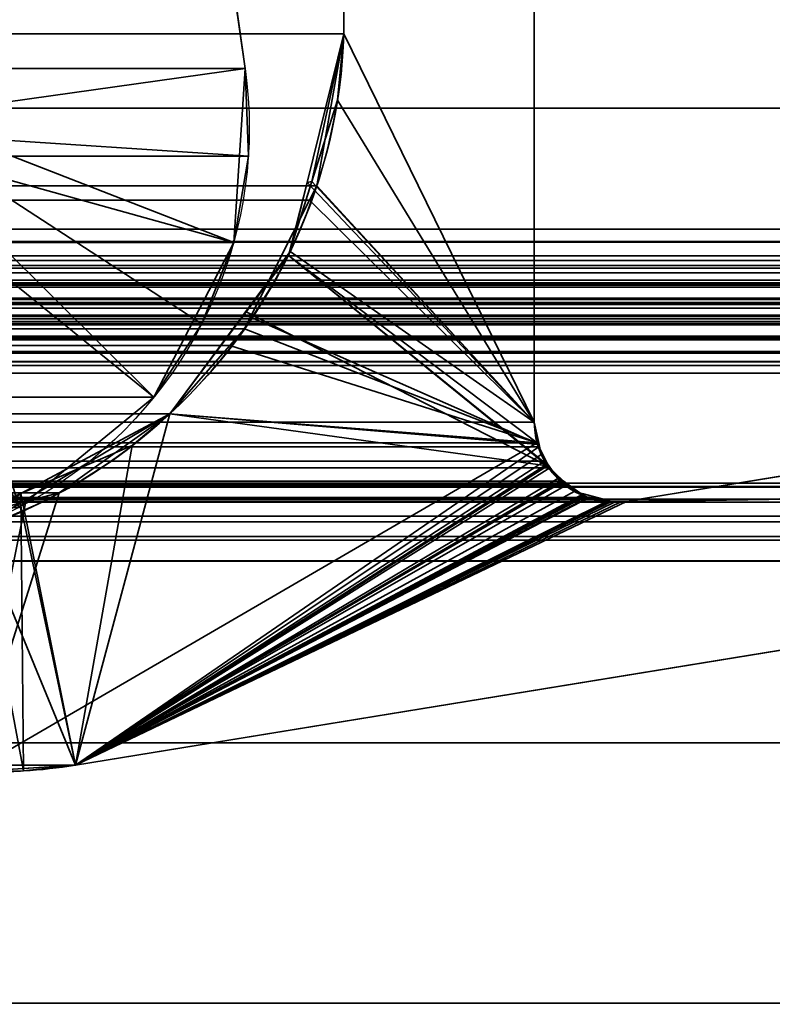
# Model space of a CAD drawing. Header units: millimetres. Extents: x -493 to 6693, y -115 to 145.
# Tile 589 of 656: x 1851.29 to 1855.25, y 1.64 to 6.82. Entities that reach past the tile are written whole.
import ezdxf

# ---------------------------------------------------------------- set-up
doc = ezdxf.new("R2010")
doc.units = ezdxf.units.MM
doc.layers.add('151', color=7, linetype='Continuous', true_color=0xffffff)

# ---------------------------------------------------------------- blocks, each defined once
blk = doc.blocks.new('UG_SURFACE_002')
at = {"layer": '151', "color": 252, "linetype": 'Continuous', "lineweight": 35}
for points in [[(2042.5, -15, 2200.2499), (2042.5, 135, 2200.2499), (957.5, 135, 2200.2499), (957.5, -15, 2200.2499)], [(1107.5, -15, 2050.2501), (1107.5, 135, 2050.2501), (1892.5, 135, 2050.2501), (1892.5, -15, 2050.2501)]]:
    blk.add_3dface(points, dxfattribs=at)
blk = doc.blocks.new('UG_SURFACE_118')
at = {"layer": '151', "color": 252, "linetype": 'Continuous', "lineweight": 35}
for points in [[(1135.5, -21.92, 2021.75), (1864.5, -21.92, 2021.75), (1864.5, 12.92, 2021.75), (1135.5, 12.92, 2021.75)], [(1137, -21.92, 2020.2501), (1137, 12.92, 2020.2501), (1863, 12.92, 2020.2501), (1863, -21.92, 2020.2501)], [(1148.3843, 12.7001, 2008.8656), (1147.5219, 6.5631, 2009.7282), (1852.4781, 6.5631, 2009.7282), (1851.6157, 12.7001, 2008.8656)], [(1850.9927, 6.3544, 2008.2426), (1850.1302, 12.4913, 2007.3802), (1851.6157, 12.7001, 2008.8656), (1852.4781, 6.5631, 2009.7282)], [(1852.4952, 6.1028, 2009.7451), (1147.5219, 6.5631, 2009.7282), (1147.5048, 6.1028, 2009.7451)], [(1852.4952, 6.1028, 2009.7451), (1852.4781, 6.5631, 2009.7282), (1147.5219, 6.5631, 2009.7282)], [(1852.4781, 6.5631, 2009.7282), (1852.4952, 6.1028, 2009.7451), (1850.9984, 6.2009, 2008.2483), (1850.9927, 6.3544, 2008.2426)], [(1852.4182, 5.6487, 2009.6681), (1852.2503, 5.2198, 2009.5003), (1850.9728, 6.0496, 2008.2228), (1850.9984, 6.2009, 2008.2483)], [(1850.9984, 6.2009, 2008.2483), (1852.4952, 6.1028, 2009.7451), (1852.4182, 5.6487, 2009.6681)], [(1147.5048, 6.1028, 2009.7451), (1147.5818, 5.6487, 2009.6681), (1852.4182, 5.6487, 2009.6681), (1852.4952, 6.1028, 2009.7451)], [(1850.9167, 5.9066, 2008.1668), (1850.9728, 6.0496, 2008.2228), (1852.2503, 5.2198, 2009.5003), (1851.9986, 4.834, 2009.2485)], [(1851.9986, 4.834, 2009.2485), (1851.2889, 4.2542, 2008.539), (1850.8328, 5.778, 2008.0829), (1850.9167, 5.9066, 2008.1668)], [(1852.2503, 5.2198, 2009.5003), (1147.5818, 5.6487, 2009.6681), (1147.7497, 5.2198, 2009.5003)], [(1852.2503, 5.2198, 2009.5003), (1852.4182, 5.6487, 2009.6681), (1147.5818, 5.6487, 2009.6681)], [(1147.7497, 5.2198, 2009.5003), (1148.0014, 4.834, 2009.2485), (1851.9986, 4.834, 2009.2485), (1852.2503, 5.2198, 2009.5003)], [(1851.9986, 4.834, 2009.2485), (1148.0014, 4.834, 2009.2485), (1148.7111, 4.2542, 2008.539), (1851.2889, 4.2542, 2008.539)]]:
    blk.add_3dface(points, dxfattribs=at)
blk = doc.blocks.new('UG_SURFACE_119')
at = {"layer": '151', "color": 252, "linetype": 'Continuous', "lineweight": 35}
for points in [[(1850.9927, 6.3544, -7.75), (1850.1302, 12.4913, -7.75), (1851.6157, 12.7001, -7.75), (1852.4781, 6.5631, -7.75)], [(1852.4781, 6.5631, 2009.7282), (1851.6157, 12.7001, 2008.8656), (1850.1302, 12.4913, 2007.3802), (1850.9927, 6.3544, 2008.2426)], [(1851.6157, 12.7001, 2008.8656), (1852.4781, 6.5631, 2009.7282), (1852.4781, 6.5631, -7.75), (1851.6157, 12.7001, -7.75)], [(1852.4781, 6.5631, -7.75), (1852.4182, 5.6487, -7.75), (1850.9728, 6.0496, -7.75), (1850.9927, 6.3544, -7.75)], [(1850.9927, 6.3544, 2008.2426), (1850.9984, 6.2009, 2008.2483), (1852.4952, 6.1028, 2009.7451), (1852.4781, 6.5631, 2009.7282)], [(1852.4781, 6.5631, -7.75), (1852.4952, 6.1028, 2009.7451), (1852.4182, 5.6487, 2009.6681)], [(1852.4182, 5.6487, 2009.6681), (1852.4182, 5.6487, -7.75), (1852.4781, 6.5631, -7.75)], [(1852.4781, 6.5631, -7.75), (1852.4781, 6.5631, 2009.7282), (1852.4952, 6.1028, 2009.7451)], [(1850.9984, 6.2009, 2008.2483), (1850.9728, 6.0496, 2008.2228), (1852.2503, 5.2198, 2009.5003), (1852.4182, 5.6487, 2009.6681)], [(1852.4182, 5.6487, 2009.6681), (1852.4952, 6.1028, 2009.7451), (1850.9984, 6.2009, 2008.2483)], [(1852.4182, 5.6487, -7.75), (1851.9986, 4.834, -7.75), (1850.8328, 5.778, -7.75), (1850.9728, 6.0496, -7.75)], [(1851.9986, 4.834, 2009.2485), (1852.2503, 5.2198, 2009.5003), (1850.9728, 6.0496, 2008.2228), (1850.9167, 5.9066, 2008.1668)], [(1850.9167, 5.9066, 2008.1668), (1850.8328, 5.778, 2008.0829), (1851.2889, 4.2542, 2008.539), (1851.9986, 4.834, 2009.2485)], [(1850.5963, 5.5847, -7.75), (1850.8328, 5.778, -7.75), (1851.9986, 4.834, -7.75), (1851.2889, 4.2542, -7.75)], [(1852.4182, 5.6487, -7.75), (1852.2503, 5.2198, 2009.5003), (1851.9986, 4.834, 2009.2485)], [(1851.9986, 4.834, 2009.2485), (1851.9986, 4.834, -7.75), (1852.4182, 5.6487, -7.75)], [(1852.4182, 5.6487, -7.75), (1852.4182, 5.6487, 2009.6681), (1852.2503, 5.2198, 2009.5003)], [(1851.2889, 4.2542, 2008.539), (1851.2889, 4.2542, -7.75), (1851.9986, 4.834, -7.75), (1851.9986, 4.834, 2009.2485)]]:
    blk.add_3dface(points, dxfattribs=at)
blk = doc.blocks.new('UG_SURFACE_122')
at = {"layer": '151', "color": 7, "linetype": 'Continuous', "lineweight": 35}
for points in [[(1138.9384, 5.7187, 2018.3115), (1138.9384, 10.8663, 2018.3115), (1861.0616, 10.8663, 2018.3115), (1861.0616, 5.7187, 2018.3115)], [(1146, 10.8277, 2011.25), (1146, 4.7035, 2011.25), (1854, 4.7035, 2011.25), (1854, 10.8277, 2011.25)], [(1854, 10.8277, 2011.25), (1854, 4.7035, 2011.25), (1852.9979, 6.7467, 2010.2479), (1852.9979, 10.5427, 2010.2479)], [(1862.0888, 6.3541, 2019.3388), (1862.0888, 10.6334, 2019.3388), (1137.9112, 10.6334, 2019.3388), (1137.9112, 6.3541, 2019.3388)], [(1852.9979, 10.5427, 2010.2479), (1852.9979, 6.7467, 2010.2479), (1147.0021, 6.7467, 2010.2479), (1147.0021, 10.5427, 2010.2479)], [(1147.1442, 5.9463, 2010.1058), (1147.0021, 6.7467, 2010.2479), (1852.9979, 6.7467, 2010.2479)], [(1147.1442, 5.9463, 2010.1058), (1852.9979, 6.7467, 2010.2479), (1852.8557, 5.9462, 2010.1056)], [(1854, 4.7035, 2011.25), (1852.8557, 5.9462, 2010.1056), (1852.9979, 6.7467, 2010.2479)], [(1863.4353, 5.5775, 2020.6852), (1862.0888, 6.3541, 2019.3388), (1137.9112, 6.3541, 2019.3388), (1136.5647, 5.5775, 2020.6852)], [(1852.8557, 5.9462, 2010.1056), (1852.8177, 5.871, 2010.0677), (1147.1823, 5.871, 2010.0677), (1147.1442, 5.9463, 2010.1058)], [(1852.8177, 5.871, 2010.0677), (1852.8557, 5.9462, 2010.1056), (1854, 4.7035, 2011.25)], [(1147.1823, 5.871, 2010.0677), (1852.8177, 5.871, 2010.0677), (1852.4755, 5.1935, 2009.7256)], [(1147.5244, 5.1937, 2009.7256), (1147.1823, 5.871, 2010.0677), (1852.4755, 5.1935, 2009.7256)], [(1854, 4.7035, 2011.25), (1854.0145, 4.5934, 2011.2646), (1852.4755, 5.1935, 2009.7256), (1852.8177, 5.871, 2010.0677)], [(1138.9384, 5.7187, 2018.3115), (1861.0564, 5.6534, 2018.3065), (1861.0557, 5.6507, 2018.3058)], [(1138.9384, 5.7187, 2018.3115), (1861.0616, 5.7187, 2018.3115), (1861.0564, 5.6534, 2018.3065)], [(1861.0557, 5.6507, 2018.3058), (1138.9474, 5.6514, 2018.3027), (1138.9384, 5.7187, 2018.3115)], [(1138.9474, 5.6514, 2018.3027), (1861.0557, 5.6507, 2018.3058), (1861.0271, 5.5518, 2018.2772)], [(1138.9531, 5.6087, 2018.297), (1138.9474, 5.6514, 2018.3027), (1861.0271, 5.5518, 2018.2772)], [(1138.9531, 5.6087, 2018.297), (1861.0271, 5.5518, 2018.2772), (1861.012, 5.5272, 2018.2619)], [(1861.012, 5.5272, 2018.2619), (1138.9871, 5.5255, 2018.2629), (1138.9531, 5.6087, 2018.297)], [(1136.5647, 5.5775, 2020.6852), (1136.4948, 5.5146, 2020.7553), (1863.5043, 5.5123, 2020.7543)], [(1863.5043, 5.5123, 2020.7543), (1863.4353, 5.5775, 2020.6852), (1136.5647, 5.5775, 2020.6852)], [(1136.48, 5.5013, 2020.7701), (1136.4424, 5.4348, 2020.8075), (1863.5571, 5.4344, 2020.807)], [(1136.4948, 5.5146, 2020.7553), (1136.48, 5.5013, 2020.7701), (1863.5294, 5.4886, 2020.7794)], [(1136.48, 5.5013, 2020.7701), (1863.5571, 5.4344, 2020.807), (1863.5294, 5.4886, 2020.7794)], [(1863.5294, 5.4886, 2020.7794), (1863.5043, 5.5123, 2020.7543), (1136.4948, 5.5146, 2020.7553)], [(1138.9871, 5.5255, 2018.2629), (1861.012, 5.5272, 2018.2619), (1860.9639, 5.449, 2018.214)], [(1138.9925, 5.5122, 2018.2574), (1138.9871, 5.5255, 2018.2629), (1860.9639, 5.449, 2018.214)], [(1138.9925, 5.5122, 2018.2574), (1860.9639, 5.449, 2018.214), (1860.9353, 5.4249, 2018.1854)], [(1860.9353, 5.4249, 2018.1854), (1139.0641, 5.4223, 2018.1859), (1138.9925, 5.5122, 2018.2574)], [(1136.4354, 5.4222, 2020.8147), (1136.4158, 5.3416, 2020.8342), (1863.5839, 5.331, 2020.834)], [(1136.4366, 5.4244, 2020.8135), (1136.4354, 5.4222, 2020.8147), (1863.5681, 5.4131, 2020.818)], [(1136.4354, 5.4222, 2020.8147), (1863.5839, 5.331, 2020.834), (1863.5681, 5.4131, 2020.818)], [(1136.4424, 5.4348, 2020.8075), (1136.4366, 5.4244, 2020.8135), (1863.5626, 5.4236, 2020.8127)], [(1863.5681, 5.4131, 2020.818), (1863.5626, 5.4236, 2020.8127), (1136.4366, 5.4244, 2020.8135)], [(1863.5626, 5.4236, 2020.8127), (1863.5571, 5.4344, 2020.807), (1136.4424, 5.4348, 2020.8075)], [(1139.0641, 5.4223, 2018.1859), (1860.9353, 5.4249, 2018.1854), (1860.8527, 5.3547, 2018.1026)], [(1139.0761, 5.4072, 2018.1739), (1139.0641, 5.4223, 2018.1859), (1860.8527, 5.3547, 2018.1026)], [(1139.0761, 5.4072, 2018.1739), (1860.8527, 5.3547, 2018.1026), (1860.8342, 5.3481, 2018.0843)], [(1860.8342, 5.3481, 2018.0843), (1139.1673, 5.3523, 2018.0829), (1139.0761, 5.4072, 2018.1739)], [(1136.4158, 5.3416, 2020.8342), (1136.4154, 5.3315, 2020.8347), (1863.5839, 5.331, 2020.834)], [(1139.2186, 5.3214, 2018.0314), (1139.1673, 5.3523, 2018.0829), (1860.8342, 5.3481, 2018.0843)], [(1139.2921, 5.3024, 2017.9579), (1139.2186, 5.3214, 2018.0314), (1860.8342, 5.3481, 2018.0843)], [(1860.8342, 5.3481, 2018.0843), (1860.7079, 5.3024, 2017.9579), (1139.2921, 5.3024, 2017.9579)], [(1863.5839, 5.331, 2020.834), (1136.4154, 5.3315, 2020.8347), (1136.4142, 5.3011, 2020.8359)], [(1863.5839, 5.331, 2020.834), (1136.4142, 5.3011, 2020.8359), (1136.4235, 5.2316, 2020.8266)], [(1136.4235, 5.2316, 2020.8266), (1863.5856, 5.3226, 2020.8356), (1863.5839, 5.331, 2020.834)], [(1136.4235, 5.2316, 2020.8266), (1863.5765, 5.2316, 2020.8266), (1863.5856, 5.3226, 2020.8356)], [(1145.5108, 4.2872, 2011.7393), (1139.2921, 5.3024, 2017.9579), (1860.7079, 5.3024, 2017.9579), (1854.4892, 4.2872, 2011.7393)], [(1854.4892, 4.2872, 2011.7393), (1860.7079, 5.3024, 2017.9579), (1860.6892, 4.381, 2017.9391), (1851.5851, 2.8982, 2008.8351)], [(1862.5292, 5.2483, 2019.7792), (1863.1932, 5.0016, 2020.4432), (1136.8068, 5.0016, 2020.4432), (1137.4708, 5.2483, 2019.7792)], [(1137.4708, 5.2483, 2019.7792), (1137.5657, 5.2609, 2019.6843), (1862.4343, 5.2601, 2019.6843)], [(1862.4343, 5.2601, 2019.6843), (1862.5292, 5.2483, 2019.7792), (1137.4708, 5.2483, 2019.7792)], [(1862.393, 5.2652, 2019.6431), (1137.5657, 5.2609, 2019.6843), (1137.6022, 5.2657, 2019.6478)], [(1862.393, 5.2652, 2019.6431), (1862.4343, 5.2601, 2019.6843), (1137.5657, 5.2609, 2019.6843)], [(1137.6022, 5.2657, 2019.6478), (1862.3434, 5.2471, 2019.5935), (1862.393, 5.2652, 2019.6431)], [(1137.6022, 5.2657, 2019.6478), (1137.6568, 5.2479, 2019.5932), (1862.3434, 5.2471, 2019.5935)], [(1862.26, 5.2166, 2019.51), (1137.6568, 5.2479, 2019.5932), (1137.7264, 5.2251, 2019.5236)], [(1862.26, 5.2166, 2019.51), (1862.3434, 5.2471, 2019.5935), (1137.6568, 5.2479, 2019.5932)], [(1136.4275, 5.2218, 2020.8225), (1863.5725, 5.2218, 2020.8225), (1863.5765, 5.2316, 2020.8266), (1136.4235, 5.2316, 2020.8266)], [(1863.5403, 5.1444, 2020.7903), (1136.4275, 5.2218, 2020.8225), (1136.4596, 5.1447, 2020.7903)], [(1863.5403, 5.1444, 2020.7903), (1863.5725, 5.2218, 2020.8225), (1136.4275, 5.2218, 2020.8225)], [(1137.7264, 5.2251, 2019.5236), (1862.2594, 5.2161, 2019.5093), (1862.26, 5.2166, 2019.51)], [(1137.7264, 5.2251, 2019.5236), (1137.7397, 5.2137, 2019.5103), (1862.2594, 5.2161, 2019.5093)], [(1862.2594, 5.2161, 2019.5093), (1137.7397, 5.2137, 2019.5103), (1137.8065, 5.1556, 2019.4435)], [(1137.8065, 5.1556, 2019.4435), (1862.1938, 5.1547, 2019.444), (1862.2594, 5.2161, 2019.5093)], [(1852.4755, 5.1935, 2009.7256), (1852.398, 5.1054, 2009.6481), (1147.602, 5.1055, 2009.6481), (1147.5244, 5.1937, 2009.7256)], [(1852.398, 5.1054, 2009.6481), (1852.4755, 5.1935, 2009.7256), (1854.0145, 4.5934, 2011.2646)], [(1863.5403, 5.1444, 2020.7903), (1136.4596, 5.1447, 2020.7903), (1136.4657, 5.1377, 2020.7844)], [(1136.4657, 5.1377, 2020.7844), (1863.5345, 5.1375, 2020.7844), (1863.5403, 5.1444, 2020.7903)], [(1863.5345, 5.1375, 2020.7844), (1136.4657, 5.1377, 2020.7844), (1136.5267, 5.0664, 2020.7233)], [(1863.4803, 5.0724, 2020.7303), (1863.5345, 5.1375, 2020.7844), (1136.5267, 5.0664, 2020.7233)], [(1862.1894, 5.1506, 2019.4395), (1137.8065, 5.1556, 2019.4435), (1137.8069, 5.1552, 2019.443)], [(1862.1894, 5.1506, 2019.4395), (1862.1938, 5.1547, 2019.444), (1137.8065, 5.1556, 2019.4435)], [(1137.8069, 5.1552, 2019.443), (1862.1465, 5.0731, 2019.3965), (1862.1894, 5.1506, 2019.4395)], [(1137.8069, 5.1552, 2019.443), (1137.8535, 5.0731, 2019.3965), (1862.1465, 5.0731, 2019.3965)], [(1147.602, 5.1055, 2009.6481), (1852.398, 5.1054, 2009.6481), (1852.0821, 4.7463, 2009.3322), (1147.9179, 4.7463, 2009.3322)], [(1854.0145, 4.5934, 2011.2646), (1852.0821, 4.7463, 2009.3322), (1852.398, 5.1054, 2009.6481)], [(1863.4682, 5.0661, 2020.7181), (1863.4803, 5.0724, 2020.7303), (1136.5267, 5.0664, 2020.7233)], [(1136.5267, 5.0664, 2020.7233), (1136.5314, 5.0638, 2020.7186), (1863.4682, 5.0661, 2020.7181)], [(1863.3832, 5.022, 2020.6332), (1863.4682, 5.0661, 2020.7181), (1136.5314, 5.0638, 2020.7186)], [(1136.5314, 5.0638, 2020.7186), (1136.616, 5.018, 2020.6339), (1863.3832, 5.022, 2020.6332)], [(1862.1328, 5.0214, 2019.3827), (1137.8535, 5.0731, 2019.3965), (1137.8715, 4.9803, 2019.3784)], [(1862.1328, 5.0214, 2019.3827), (1862.1465, 5.0731, 2019.3965), (1137.8535, 5.0731, 2019.3965)], [(1863.3832, 5.022, 2020.6332), (1136.616, 5.018, 2020.6339), (1136.6394, 5.0054, 2020.6108)], [(1863.3413, 5.0002, 2020.5913), (1863.3832, 5.022, 2020.6332), (1136.6394, 5.0054, 2020.6108)], [(1136.6394, 5.0054, 2020.6108), (1136.7071, 4.999, 2020.5429), (1863.2932, 5.0006, 2020.5433)], [(1863.2932, 5.0006, 2020.5433), (1863.3413, 5.0002, 2020.5913), (1136.6394, 5.0054, 2020.6108)], [(1136.7071, 4.999, 2020.5429), (1136.763, 4.9938, 2020.4871), (1863.1932, 5.0016, 2020.4432)], [(1863.1932, 5.0016, 2020.4432), (1863.2932, 5.0006, 2020.5433), (1136.7071, 4.999, 2020.5429)], [(1136.763, 4.9938, 2020.4871), (1136.8068, 5.0016, 2020.4432), (1863.1932, 5.0016, 2020.4432)], [(1137.8715, 4.9803, 2019.3784), (1862.1284, 4.9608, 2019.3784), (1862.1328, 5.0214, 2019.3827)], [(1137.8715, 4.9803, 2019.3784), (1137.8716, 4.9608, 2019.3784), (1862.1284, 4.9608, 2019.3784)], [(1862.175, 1.6459, 2019.4249), (1862.1284, 4.9608, 2019.3784), (1137.8716, 4.9608, 2019.3784), (1137.825, 1.6459, 2019.4249)], [(1147.9179, 4.7463, 2009.3322), (1852.0821, 4.7463, 2009.3322), (1851.5, 4.3308, 2008.75)], [(1148.5, 4.3308, 2008.75), (1147.9179, 4.7463, 2009.3322), (1851.5, 4.3308, 2008.75)], [(1854.0145, 4.5934, 2011.2646), (1851.0368, 2.8635, 2008.287), (1851.5, 4.3308, 2008.75), (1852.0821, 4.7463, 2009.3322)], [(1854.0145, 4.5934, 2011.2646), (1146, 4.7035, 2011.25), (1145.9923, 4.6228, 2011.2576)], [(1854.0145, 4.5934, 2011.2646), (1854, 4.7035, 2011.25), (1146, 4.7035, 2011.25)], [(1145.9923, 4.6228, 2011.2576), (1145.9758, 4.5731, 2011.2741), (1854.023, 4.5726, 2011.2729)], [(1145.9923, 4.6228, 2011.2576), (1854.023, 4.5726, 2011.2729), (1854.0145, 4.5934, 2011.2646)], [(1854.054, 4.4968, 2011.3039), (1145.9758, 4.5731, 2011.2741), (1145.9587, 4.521, 2011.2913)], [(1854.054, 4.4968, 2011.3039), (1854.023, 4.5726, 2011.2729), (1145.9758, 4.5731, 2011.2741)], [(1851.5851, 2.8982, 2008.8351), (1851.0368, 2.8635, 2008.287), (1854.0145, 4.5934, 2011.2646), (1854.023, 4.5726, 2011.2729)], [(1854.023, 4.5726, 2011.2729), (1854.054, 4.4968, 2011.3039), (1851.5851, 2.8982, 2008.8351)], [(1145.9587, 4.521, 2011.2913), (1145.9191, 4.4624, 2011.3308), (1854.0808, 4.4629, 2011.3308)], [(1145.9587, 4.521, 2011.2913), (1854.0808, 4.4629, 2011.3308), (1854.054, 4.4968, 2011.3039)], [(1854.1372, 4.392, 2011.3871), (1145.9191, 4.4624, 2011.3308), (1145.8895, 4.4187, 2011.3604)], [(1854.1372, 4.392, 2011.3871), (1854.0808, 4.4629, 2011.3308), (1145.9191, 4.4624, 2011.3308)], [(1851.5851, 2.8982, 2008.8351), (1854.054, 4.4968, 2011.3039), (1854.0808, 4.4629, 2011.3308)], [(1854.0808, 4.4629, 2011.3308), (1854.1372, 4.392, 2011.3871), (1851.5851, 2.8982, 2008.8351)], [(1145.8895, 4.4187, 2011.3604), (1145.8291, 4.3727, 2011.421), (1854.1702, 4.3721, 2011.4202)], [(1145.8895, 4.4187, 2011.3604), (1854.1702, 4.3721, 2011.4202), (1854.1372, 4.392, 2011.3871)], [(1139.1747, 4.3615, 2018.0752), (1860.8253, 4.3615, 2018.0752), (1860.9428, 4.2979, 2018.1928), (1139.0572, 4.2979, 2018.1928)], [(1860.8253, 4.3615, 2018.0752), (1139.1747, 4.3615, 2018.0752), (1139.1783, 4.3634, 2018.0717)], [(1139.1783, 4.3634, 2018.0717), (1139.3108, 4.381, 2017.9391), (1860.6892, 4.381, 2017.9391), (1860.8217, 4.3634, 2018.0717)], [(1860.8217, 4.3634, 2018.0717), (1860.8253, 4.3615, 2018.0752), (1139.1783, 4.3634, 2018.0717)], [(1139.3108, 4.381, 2017.9391), (1148.4149, 2.8982, 2008.8351), (1851.5851, 2.8982, 2008.8351), (1860.6892, 4.381, 2017.9391)], [(1854.2793, 4.3064, 2011.5294), (1145.8291, 4.3727, 2011.421), (1145.7698, 4.3276, 2011.4801)], [(1854.2793, 4.3064, 2011.5294), (1854.1702, 4.3721, 2011.4202), (1145.8291, 4.3727, 2011.421)], [(1851.5851, 2.8982, 2008.8351), (1854.1372, 4.392, 2011.3871), (1854.1702, 4.3721, 2011.4202)], [(1854.1702, 4.3721, 2011.4202), (1854.2793, 4.3064, 2011.5294), (1851.5851, 2.8982, 2008.8351)], [(1854.2854, 4.3054, 2011.5354), (1145.7138, 4.3142, 2011.5361), (1145.593, 4.2853, 2011.657)], [(1145.593, 4.2853, 2011.657), (1854.4068, 4.2844, 2011.6568), (1854.2854, 4.3054, 2011.5354)], [(1145.7698, 4.3276, 2011.4801), (1145.7138, 4.3142, 2011.5361), (1854.2854, 4.3054, 2011.5354)], [(1145.7698, 4.3276, 2011.4801), (1854.2854, 4.3054, 2011.5354), (1854.2793, 4.3064, 2011.5294)], [(1851.5, 4.3308, 2008.75), (1851.325, 4.2844, 2008.575), (1148.675, 4.2844, 2008.575), (1148.5, 4.3308, 2008.75)], [(1851.325, 4.2844, 2008.575), (1851.5, 4.3308, 2008.75), (1851.0368, 2.8635, 2008.287)], [(1851.5851, 2.8982, 2008.8351), (1854.2793, 4.3064, 2011.5294), (1854.2854, 4.3054, 2011.5354)], [(1854.2854, 4.3054, 2011.5354), (1854.4068, 4.2844, 2011.6568), (1851.5851, 2.8982, 2008.8351)], [(1860.9719, 4.2823, 2018.2219), (1138.965, 4.2089, 2018.285), (1139.0281, 4.2823, 2018.2219)], [(1860.9719, 4.2823, 2018.2219), (1861.035, 4.2089, 2018.285), (1138.965, 4.2089, 2018.285)], [(1139.0281, 4.2823, 2018.2219), (1139.0572, 4.2979, 2018.1928), (1860.9428, 4.2979, 2018.1928), (1860.9719, 4.2823, 2018.2219)], [(1145.5619, 4.2822, 2011.688), (1145.5108, 4.2872, 2011.7393), (1854.4892, 4.2872, 2011.7393)], [(1145.5787, 4.2819, 2011.6713), (1145.5619, 4.2822, 2011.688), (1854.4892, 4.2872, 2011.7393)], [(1854.4892, 4.2872, 2011.7393), (1854.4213, 4.2819, 2011.6713), (1145.5787, 4.2819, 2011.6713)], [(1854.4068, 4.2844, 2011.6568), (1145.593, 4.2853, 2011.657), (1145.5787, 4.2819, 2011.6713)], [(1145.5787, 4.2819, 2011.6713), (1854.4213, 4.2819, 2011.6713), (1854.4068, 4.2844, 2011.6568)], [(1148.675, 4.2844, 2008.575), (1851.325, 4.2844, 2008.575), (1850.5045, 4.0667, 2007.7546), (1149.4955, 4.0667, 2007.7546)], [(1851.0368, 2.8635, 2008.287), (1850.5045, 4.0667, 2007.7546), (1851.325, 4.2844, 2008.575)], [(1851.5851, 2.8982, 2008.8351), (1854.4213, 4.2819, 2011.6713), (1854.4892, 4.2872, 2011.7393)], [(1854.4068, 4.2844, 2011.6568), (1854.4213, 4.2819, 2011.6713), (1851.5851, 2.8982, 2008.8351)], [(1138.9385, 4.178, 2018.3115), (1138.965, 4.2089, 2018.285), (1861.035, 4.2089, 2018.285), (1861.0615, 4.178, 2018.3115)], [(1861.0959, 4.1013, 2018.3458), (1138.9041, 4.1013, 2018.3458), (1138.9385, 4.178, 2018.3115)], [(1861.0615, 4.178, 2018.3115), (1861.0959, 4.1013, 2018.3458), (1138.9385, 4.178, 2018.3115)], [(1138.8956, 4.0824, 2018.3544), (1138.9041, 4.1013, 2018.3458), (1861.0959, 4.1013, 2018.3458), (1861.1044, 4.0824, 2018.3544)], [(1861.1224, 3.9715, 2018.3723), (1138.8776, 3.9715, 2018.3723), (1138.8956, 4.0824, 2018.3544)], [(1861.1044, 4.0824, 2018.3544), (1861.1224, 3.9715, 2018.3723), (1138.8956, 4.0824, 2018.3544)], [(1138.7951, 1.0412, 2018.4548), (1138.8776, 3.9715, 2018.3723), (1861.1224, 3.9715, 2018.3723), (1861.2049, 1.0412, 2018.4548)], [(1851.5851, 2.8982, 2008.8351), (1148.4149, 2.8982, 2008.8351), (1148.6899, 2.8674, 2008.5602)], [(1851.5851, 2.8982, 2008.8351), (1148.6899, 2.8674, 2008.5602), (1148.9632, 2.8635, 2008.287)], [(1148.9632, 2.8635, 2008.287), (1851.0368, 2.8635, 2008.287), (1851.5851, 2.8982, 2008.8351)], [(1862.1695, 0.0733, 2019.4194), (1137.825, 1.6459, 2019.4249), (1137.7392, -0.6892, 2019.5107)], [(1862.1695, 0.0733, 2019.4194), (1862.175, 1.6459, 2019.4249), (1137.825, 1.6459, 2019.4249)]]:
    blk.add_3dface(points, dxfattribs=at)
blk = doc.blocks.new('UG_SURFACE_123')
at = {"layer": '151', "color": 7, "linetype": 'Continuous', "lineweight": 35}
for points in [[(1854, 10.8277, -7.75), (1854, 4.7035, -7.75), (1852.9979, 6.7467, -7.75), (1852.9979, 10.5427, -7.75)], [(1854, 4.7035, 2011.25), (1854, 10.8277, 2011.25), (1852.9979, 10.5427, 2010.2479), (1852.9979, 6.7467, 2010.2479)], [(1854, 10.8277, 2011.25), (1854, 4.7035, 2011.25), (1854, 4.7035, -7.75), (1854, 10.8277, -7.75)], [(1852.9979, 10.5427, -7.75), (1852.9979, 6.7467, -7.75), (1852.9979, 6.7467, 2010.2479), (1852.9979, 10.5427, 2010.2479)], [(1852.9979, 6.7467, -7.75), (1852.8053, 5.9637, -7.75), (1852.8291, 5.9688, 2010.0791)], [(1852.8053, 5.9637, -7.75), (1852.9979, 6.7467, -7.75), (1854, 4.7035, -7.75)], [(1852.8291, 5.9688, 2010.0791), (1852.9649, 6.3975, 2010.215), (1852.9979, 6.7467, -7.75)], [(1852.9649, 6.3975, 2010.215), (1852.9979, 6.7467, 2010.2479), (1852.9979, 6.7467, -7.75)], [(1852.9979, 6.7467, 2010.2479), (1852.9649, 6.3975, 2010.215), (1854, 4.7035, 2011.25)], [(1854, 4.7035, 2011.25), (1852.9649, 6.3975, 2010.215), (1852.8291, 5.9688, 2010.0791)], [(1852.7058, 5.5802, 2009.9559), (1852.8291, 5.9688, 2010.0791), (1852.8053, 5.9637, -7.75)], [(1852.8291, 5.9688, 2010.0791), (1852.7058, 5.5802, 2009.9559), (1854.0144, 4.5936, 2011.2643), (1854, 4.7035, 2011.25)], [(1852.8053, 5.9637, -7.75), (1852.716, 5.601, -7.75), (1852.7058, 5.5802, 2009.9559)], [(1854, 4.7035, -7.75), (1852.716, 5.601, -7.75), (1852.8053, 5.9637, -7.75)], [(1852.716, 5.601, -7.75), (1852.4714, 5.2711, -7.75), (1852.4832, 5.2824, 2009.7332)], [(1852.4714, 5.2711, -7.75), (1852.716, 5.601, -7.75), (1854, 4.7035, -7.75), (1854.0248, 4.5859, -7.75)], [(1852.4832, 5.2824, 2009.7332), (1852.7058, 5.5802, 2009.9559), (1852.716, 5.601, -7.75)], [(1854.0688, 4.4724, 2011.3187), (1852.7058, 5.5802, 2009.9559), (1852.4832, 5.2824, 2009.7332)], [(1852.7058, 5.5802, 2009.9559), (1854.0688, 4.4724, 2011.3187), (1854.0648, 4.4813, 2011.3149)], [(1854.0648, 4.4813, 2011.3149), (1854.0182, 4.5853, 2011.2681), (1854.0144, 4.5936, 2011.2643), (1852.7058, 5.5802, 2009.9559)], [(1851.5851, 2.8982, 2008.8351), (1860.6892, 4.381, 2017.9391), (1860.7079, 5.3024, 2017.9579), (1854.4892, 4.2872, 2011.7393)], [(1854.4892, 4.2872, -7.75), (1860.7079, 5.3024, -7.75), (1860.6892, 4.381, -7.75)], [(1854.4892, 4.2872, 2011.7393), (1860.7079, 5.3024, 2017.9579), (1860.7079, 5.3024, -7.75), (1854.4892, 4.2872, -7.75)], [(1852.0821, 4.7463, 2009.3322), (1852.4832, 5.2824, 2009.7332), (1852.4714, 5.2711, -7.75)], [(1852.4832, 5.2824, 2009.7332), (1852.0821, 4.7463, 2009.3322), (1854.0688, 4.4724, 2011.3187)], [(1852.4714, 5.2711, -7.75), (1852.0821, 4.7463, -7.75), (1852.0821, 4.7463, 2009.3322)], [(1854.0248, 4.5859, -7.75), (1852.0821, 4.7463, -7.75), (1852.4714, 5.2711, -7.75)], [(1852.0821, 4.7463, -7.75), (1851.2951, 4.2773, -7.75), (1851.2985, 4.3266, 2008.5485)], [(1851.5851, 2.8982, -7.75), (1851.2951, 4.2773, -7.75), (1852.0821, 4.7463, -7.75)], [(1851.2985, 4.3266, 2008.5485), (1851.8839, 4.5793, 2009.1338), (1852.0821, 4.7463, -7.75)], [(1852.0821, 4.7463, -7.75), (1854.0248, 4.5859, -7.75), (1854.036, 4.5325, -7.75), (1851.5851, 2.8982, -7.75)], [(1852.0821, 4.7463, 2009.3322), (1851.8839, 4.5793, 2009.1338), (1851.5851, 2.8982, 2008.8351), (1854.0688, 4.4724, 2011.3187)], [(1851.8839, 4.5793, 2009.1338), (1852.0821, 4.7463, 2009.3322), (1852.0821, 4.7463, -7.75)], [(1854.0248, 4.5859, -7.75), (1854, 4.7035, -7.75), (1854, 4.7035, 2011.25)], [(1854, 4.7035, 2011.25), (1854.0144, 4.5936, 2011.2643), (1854.0248, 4.5859, -7.75)], [(1851.5851, 2.8982, 2008.8351), (1851.8839, 4.5793, 2009.1338), (1851.2985, 4.3266, 2008.5485)], [(1854.0144, 4.5936, 2011.2643), (1854.0182, 4.5853, 2011.2681), (1854.0248, 4.5859, -7.75)], [(1854.036, 4.5325, -7.75), (1854.0248, 4.5859, -7.75), (1854.0182, 4.5853, 2011.2681)], [(1854.0692, 4.4841, -7.75), (1854.036, 4.5325, -7.75), (1854.0182, 4.5853, 2011.2681)], [(1854.0182, 4.5853, 2011.2681), (1854.0648, 4.4813, 2011.3149), (1854.0692, 4.4841, -7.75)], [(1851.5851, 2.8982, -7.75), (1854.036, 4.5325, -7.75), (1854.0692, 4.4841, -7.75)], [(1854.0692, 4.4841, -7.75), (1854.1232, 4.4054, -7.75), (1851.5851, 2.8982, -7.75)], [(1854.1515, 4.3941, 2011.4014), (1854.0688, 4.4724, 2011.3187), (1851.5851, 2.8982, 2008.8351)], [(1854.1232, 4.4054, -7.75), (1854.0692, 4.4841, -7.75), (1854.0648, 4.4813, 2011.3149)], [(1854.0648, 4.4813, 2011.3149), (1854.0688, 4.4724, 2011.3187), (1854.1232, 4.4054, -7.75)], [(1854.0688, 4.4724, 2011.3187), (1854.1495, 4.3882, -7.75), (1854.1232, 4.4054, -7.75)], [(1854.0688, 4.4724, 2011.3187), (1854.1515, 4.3941, 2011.4014), (1854.1495, 4.3882, -7.75)], [(1851.5851, 2.8982, -7.75), (1854.1232, 4.4054, -7.75), (1854.1495, 4.3882, -7.75)], [(1851.5851, 2.8982, 2008.8351), (1854.2099, 4.3386, 2011.4601), (1854.1515, 4.3941, 2011.4014)], [(1854.1495, 4.3882, -7.75), (1854.2579, 4.317, -7.75), (1851.5851, 2.8982, -7.75)], [(1860.6892, 4.381, -7.75), (1851.5851, 2.8982, -7.75), (1854.4213, 4.2819, -7.75), (1854.4552, 4.2832, -7.75)], [(1860.6892, 4.381, 2017.9391), (1851.5851, 2.8982, 2008.8351), (1851.5851, 2.8982, -7.75), (1860.6892, 4.381, -7.75)], [(1854.2579, 4.317, -7.75), (1854.1495, 4.3882, -7.75), (1854.1515, 4.3941, 2011.4014)], [(1854.1515, 4.3941, 2011.4014), (1854.2099, 4.3386, 2011.4601), (1854.2579, 4.317, -7.75)], [(1860.6892, 4.381, -7.75), (1854.4552, 4.2832, -7.75), (1854.4892, 4.2872, -7.75)], [(1850.6085, 4.0287, 2007.8585), (1851.2985, 4.3266, 2008.5485), (1851.0712, 4.1439, -7.75)], [(1851.2985, 4.3266, 2008.5485), (1850.6085, 4.0287, 2007.8585), (1851.0368, 2.8635, 2008.287), (1851.3118, 2.8675, 2008.5618)], [(1851.2985, 4.3266, 2008.5485), (1851.2951, 4.2773, -7.75), (1851.0712, 4.1439, -7.75)], [(1851.3118, 2.8675, 2008.5618), (1851.5851, 2.8982, 2008.8351), (1851.2985, 4.3266, 2008.5485)], [(1854.2582, 4.3257, 2011.5082), (1854.2099, 4.3386, 2011.4601), (1851.5851, 2.8982, 2008.8351)], [(1851.5851, 2.8982, 2008.8351), (1854.3901, 4.2902, 2011.6403), (1854.2582, 4.3257, 2011.5082)], [(1854.2579, 4.317, -7.75), (1854.2672, 4.3109, -7.75), (1851.5851, 2.8982, -7.75)], [(1851.5851, 2.8982, -7.75), (1854.2672, 4.3109, -7.75), (1854.3901, 4.2878, -7.75)], [(1854.2099, 4.3386, 2011.4601), (1854.2582, 4.3257, 2011.5082), (1854.2579, 4.317, -7.75)], [(1854.2672, 4.3109, -7.75), (1854.2579, 4.317, -7.75), (1854.2582, 4.3257, 2011.5082)], [(1854.3901, 4.2878, -7.75), (1854.2672, 4.3109, -7.75), (1854.2582, 4.3257, 2011.5082)], [(1854.2582, 4.3257, 2011.5082), (1854.3901, 4.2902, 2011.6403), (1854.3901, 4.2878, -7.75)], [(1851.5851, 2.8982, -7.75), (1851.0712, 4.1439, -7.75), (1851.2951, 4.2773, -7.75)], [(1851.5851, 2.8982, 2008.8351), (1854.4213, 4.2819, 2011.6713), (1854.3901, 4.2902, 2011.6403)], [(1854.3901, 4.2878, -7.75), (1854.4213, 4.2819, -7.75), (1851.5851, 2.8982, -7.75)], [(1854.4892, 4.2872, 2011.7393), (1854.4552, 4.2832, 2011.7052), (1851.5851, 2.8982, 2008.8351)], [(1854.4552, 4.2832, 2011.7052), (1854.4213, 4.2819, 2011.6713), (1851.5851, 2.8982, 2008.8351)], [(1854.4213, 4.2819, -7.75), (1854.3901, 4.2878, -7.75), (1854.3901, 4.2902, 2011.6403)], [(1854.3901, 4.2902, 2011.6403), (1854.4213, 4.2819, 2011.6713), (1854.4213, 4.2819, -7.75)], [(1854.4552, 4.2832, -7.75), (1854.4213, 4.2819, -7.75), (1854.4213, 4.2819, 2011.6713), (1854.4552, 4.2832, 2011.7052)], [(1854.4552, 4.2832, 2011.7052), (1854.4892, 4.2872, 2011.7393), (1854.4892, 4.2872, -7.75), (1854.4552, 4.2832, -7.75)], [(1851.3118, 2.8675, -7.75), (1851.0368, 2.8635, -7.75), (1850.4503, 4.0543, -7.75), (1851.0712, 4.1439, -7.75)], [(1851.0712, 4.1439, -7.75), (1851.5851, 2.8982, -7.75), (1851.3118, 2.8675, -7.75)], [(1851.3118, 2.8675, 2008.5618), (1851.0368, 2.8635, 2008.287), (1851.0368, 2.8635, -7.75), (1851.3118, 2.8675, -7.75)], [(1851.3118, 2.8675, -7.75), (1851.5851, 2.8982, -7.75), (1851.5851, 2.8982, 2008.8351), (1851.3118, 2.8675, 2008.5618)]]:
    blk.add_3dface(points, dxfattribs=at)
blk = doc.blocks.new('UG_SURFACE_124')
at = {"layer": '151', "color": 252, "linetype": 'Continuous', "lineweight": 35}
for points in [[(1153, 3.0145, -6.75), (1138, 3.0145, -6.75), (1138, -16.9528, -6.75), (1862, -16.9528, -6.75)], [(1847, 3.0145, -7.75), (1862, 3.0145, -7.75), (1862, -16.9528, -7.75), (1138, -16.9528, -7.75)], [(1847, 3.0145, -6.75), (1153, 3.0145, -6.75), (1862, -16.9528, -6.75)], [(1847, 3.0145, -7.75), (1847, 3.0145, -6.75), (1862, 3.0145, -6.75), (1862, 3.0145, -7.75)], [(1862, -16.9528, -6.75), (1862, 3.0145, -6.75), (1847, 3.0145, -6.75)]]:
    blk.add_3dface(points, dxfattribs=at)

msp = doc.modelspace()

# ---------------------------------------------------------------- linework, layer by layer
at = {"layer": '151', "color": 253, "linetype": 'Continuous', "lineweight": -3}
for p, q in [((1851.6156, 12.7001, -7.75), (1852.4781, 6.5631, -7.75)), ((1851.6156, 12.7001, 2008.8656), (1852.4781, 6.5631, 2009.7281)), ((1851.6156, 12.7001, 2008.8656), (1852.4781, 6.5631, 2009.7281)), ((1854, 10.8277, -7.75), (1854, 4.7035, -7.75)), ((1854, 4.7035, 2011.25), (1854, 10.8277, 2011.25)), ((1854, 4.7035, 2011.25), (1854, 10.8277, 2011.25)), ((1852.9979, 10.5427, 2010.2479), (1852.9979, 6.7467, 2010.2479)), ((1852.9979, 6.7467, 2010.2479), (1852.9979, 10.5427, 2010.2479)), ((1852.9979, 10.5427, -7.75), (1852.9979, 6.7467, -7.75)), ((1852.9979, 6.7467, 2010.2479), (1147.0021, 6.7467, 2010.2479)), ((1852.9979, 6.7467, -7.75), (1852.9979, 6.7467, 2010.2479)), ((1852.4781, 6.5631, 2009.7281), (1147.5219, 6.5631, 2009.7281)), ((1852.4781, 6.5631, -7.75), (1852.4781, 6.5631, 2009.7281)), ((1862.0888, 6.3541, 2019.3388), (1137.9112, 6.3541, 2019.3388)), ((1138.9385, 5.7187, 2018.3115), (1861.0615, 5.7187, 2018.3115)), ((1863.4353, 5.5775, 2020.6853), (1136.5647, 5.5775, 2020.6853)), ((1139.2921, 5.3024, 2017.9579), (1860.7079, 5.3024, 2017.9579)), ((1860.7079, 5.3024, 2017.9579), (1854.4892, 4.2872, 2011.7392)), ((1860.7079, 5.3024, 2017.9579), (1854.4892, 4.2872, 2011.7392)), ((1854.4892, 4.2872, -7.75), (1860.7079, 5.3024, -7.75)), ((1862.5291, 5.2483, 2019.7791), (1137.4709, 5.2483, 2019.7791)), ((1863.5766, 5.2316, 2020.8266), (1136.4234, 5.2316, 2020.8266)), ((1862.1465, 5.0731, 2019.3965), (1137.8535, 5.0731, 2019.3965)), ((1863.1932, 5.0016, 2020.4432), (1136.8068, 5.0016, 2020.4432)), ((1137.8716, 4.9608, 2019.3784), (1862.1284, 4.9608, 2019.3784)), ((1852.0821, 4.7463, 2009.3321), (1147.9179, 4.7463, 2009.3321)), ((1852.0821, 4.7463, -7.75), (1852.0821, 4.7463, 2009.3321)), ((1146, 4.7035, 2011.25), (1854, 4.7035, 2011.25)), ((1854, 4.7035, 2011.25), (1854, 4.7035, -7.75)), ((1139.3109, 4.381, 2017.9391), (1860.6891, 4.381, 2017.9391)), ((1860.6891, 4.381, -7.75), (1851.5852, 2.8982, -7.75)), ((1851.5852, 2.8982, 2008.8352), (1860.6891, 4.381, 2017.9391)), ((1851.5852, 2.8982, 2008.8352), (1860.6891, 4.381, 2017.9391)), ((1145.5108, 4.2872, 2011.7392), (1854.4892, 4.2872, 2011.7392)), ((1145.5788, 4.2819, 2011.6712), (1854.4212, 4.2819, 2011.6712)), ((1854.4212, 4.2819, 2011.6712), (1854.4212, 4.2819, -7.75)), ((1854.4892, 4.2872, 2011.7392), (1854.4892, 4.2872, -7.75)), ((1138.8776, 3.9715, 2018.3724), (1861.1224, 3.9715, 2018.3724)), ((1847, 3.0145, -7.75), (1862, 3.0145, -7.75)), ((1847, 3.0145, -6.75), (1862, 3.0145, -6.75)), ((1148.4148, 2.8982, 2008.8352), (1851.5852, 2.8982, 2008.8352)), ((1851.5852, 2.8982, 2008.8352), (1851.5852, 2.8982, -7.75)), ((1862.175, 1.6459, 2019.425), (1137.825, 1.6459, 2019.425))]:
    msp.add_line(p, q, dxfattribs=at)
at = {"layer": '151', "color": 253, "linetype": 'Continuous', "lineweight": -3, "extrusion": (0, 0, -1)}
msp.add_arc((-1850.25, 6.25, 7.75), 2.25, 172, 0, dxfattribs=at)
at = {"layer": '151', "color": 253, "linetype": 'Continuous', "lineweight": -3, "extrusion": (0.707107, 6.12323e-17, -0.707107)}
for major_axis, start_param, end_param in [((-2.25, 0, -2.25), 3.001966, 6.283185), ((2.25, 0, 2.25), 6.143559, 9.424778)]:
    msp.add_ellipse((1850.25, 6.25, 2007.5), major_axis=major_axis, ratio=0.707107, start_param=start_param, end_param=end_param, dxfattribs=at)
at = {"layer": '151', "color": 253, "linetype": 'Continuous', "lineweight": -3}
for points in [[(1852.0821, 4.7463, 2009.3321), (1852.6432, 5.2631, 2009.8932), (1852.9731, 5.9842, 2010.2231), (1852.9979, 6.7467, 2010.2479)], [(1852.9979, 6.7467, -7.75), (1852.9731, 5.9842, -7.75), (1852.6432, 5.2631, -7.75), (1852.0821, 4.7463, -7.75)], [(1852.0821, 4.7463, 2009.3321), (1852.5743, 5.1997, 2009.8243), (1852.9708, 5.9122, 2010.2208), (1852.9979, 6.7467, 2010.2479)], [(1852.0821, 4.7463, -7.75), (1850.926, 3.6801, -7.75), (1849.1246, 3.7534, -7.75), (1848.0592, 4.9099, -7.75)], [(1848.0592, 4.9099, 2005.3092), (1849.1246, 3.7534, 2006.3746), (1850.926, 3.6801, 2008.176), (1852.0821, 4.7463, 2009.3321)], [(1854.4212, 4.2819, 2011.6712), (1854.1883, 4.2819, 2011.4383), (1854, 4.4706, 2011.25), (1854, 4.7035, 2011.25)], [(1854, 4.7035, -7.75), (1854, 4.4706, -7.75), (1854.1883, 4.2819, -7.75), (1854.4212, 4.2819, -7.75)], [(1854.4892, 4.2872, 2011.7392), (1854.4665, 4.2837, 2011.7165), (1854.4439, 4.2819, 2011.6939), (1854.4212, 4.2819, 2011.6712)], [(1854.4212, 4.2819, -7.75), (1854.4439, 4.2819, -7.75), (1854.4665, 4.2837, -7.75), (1854.4892, 4.2872, -7.75)], [(1851.5852, 2.8982, -7.75), (1851.4039, 2.8688, -7.75), (1851.2202, 2.8571, -7.75), (1851.0368, 2.8635, -7.75)], [(1851.5852, 2.8982, 2008.8352), (1851.4039, 2.8688, 2008.6539), (1851.2202, 2.8571, 2008.4702), (1851.0368, 2.8635, 2008.2868)]]:
    msp.add_open_spline(points, degree=3, dxfattribs=at)
for points, knots in [([(1848.0592, 4.9099, 2005.3092), (1848.629, 4.2914, 2005.879), (1849.3398, 4.0196, 2006.5898), (1850.7606, 3.9686, 2008.0106), (1851.4816, 4.1925, 2008.7316), (1852.0821, 4.7463, 2009.3321)], [0, 0, 0, 0, 0.5, 0.5, 1, 1, 1, 1]), ([(1854, 4.7035, 2011.25), (1854, 4.6662, 2011.25), (1854.0051, 4.6283, 2011.2551), (1854.0238, 4.5586, 2011.2738), (1854.0376, 4.5259, 2011.2876), (1854.0771, 4.4557, 2011.3271), (1854.106, 4.4205, 2011.356), (1854.1805, 4.3525, 2011.4305), (1854.2294, 4.3242, 2011.4794), (1854.3255, 4.2899, 2011.5755), (1854.3736, 4.2819, 2011.6236), (1854.4212, 4.2819, 2011.6712)], [0, 0, 0, 0, 0.139659, 0.139659, 0.27827, 0.27827, 0.474886, 0.474886, 0.748138, 0.748138, 1, 1, 1, 1]), ([(1854.4212, 4.2819, 2011.6712), (1854.4241, 4.2819, 2011.6741), (1854.4269, 4.2819, 2011.6769), (1854.4326, 4.2821, 2011.6826), (1854.4355, 4.2821, 2011.6855), (1854.4412, 4.2824, 2011.6912), (1854.444, 4.2825, 2011.694), (1854.4497, 4.2828, 2011.6997), (1854.4526, 4.283, 2011.7026), (1854.4583, 4.2835, 2011.7083), (1854.4611, 4.2837, 2011.7111), (1854.4668, 4.2843, 2011.7168), (1854.4696, 4.2846, 2011.7196), (1854.478, 4.2856, 2011.728), (1854.4836, 4.2864, 2011.7336), (1854.4892, 4.2872, 2011.7392)], [0, 0, 0, 0, 0.125508, 0.125508, 0.251017, 0.251017, 0.376525, 0.376525, 0.502034, 0.502034, 0.627542, 0.627542, 0.75305, 0.75305, 1, 1, 1, 1]), ([(1851.0368, 2.8635, 2008.2868), (1851.0828, 2.8619, 2008.3328), (1851.1288, 2.8615, 2008.3788), (1851.2208, 2.8628, 2008.4708), (1851.2667, 2.8646, 2008.5167), (1851.4037, 2.8733, 2008.6537), (1851.4946, 2.8835, 2008.7446), (1851.5852, 2.8982, 2008.8352)], [0, 0, 0, 0, 0.251107, 0.251107, 0.502213, 0.502213, 1, 1, 1, 1])]:
    msp.add_open_spline(points, degree=3, knots=knots, dxfattribs=at)

# ---------------------------------------------------------------- block references
for name in ['UG_SURFACE_118', 'UG_SURFACE_119', 'UG_SURFACE_002', 'UG_SURFACE_124', 'UG_SURFACE_122', 'UG_SURFACE_123']:
    msp.add_blockref(name, (0, 0), dxfattribs=at)

doc.saveas('drawing.dxf')
